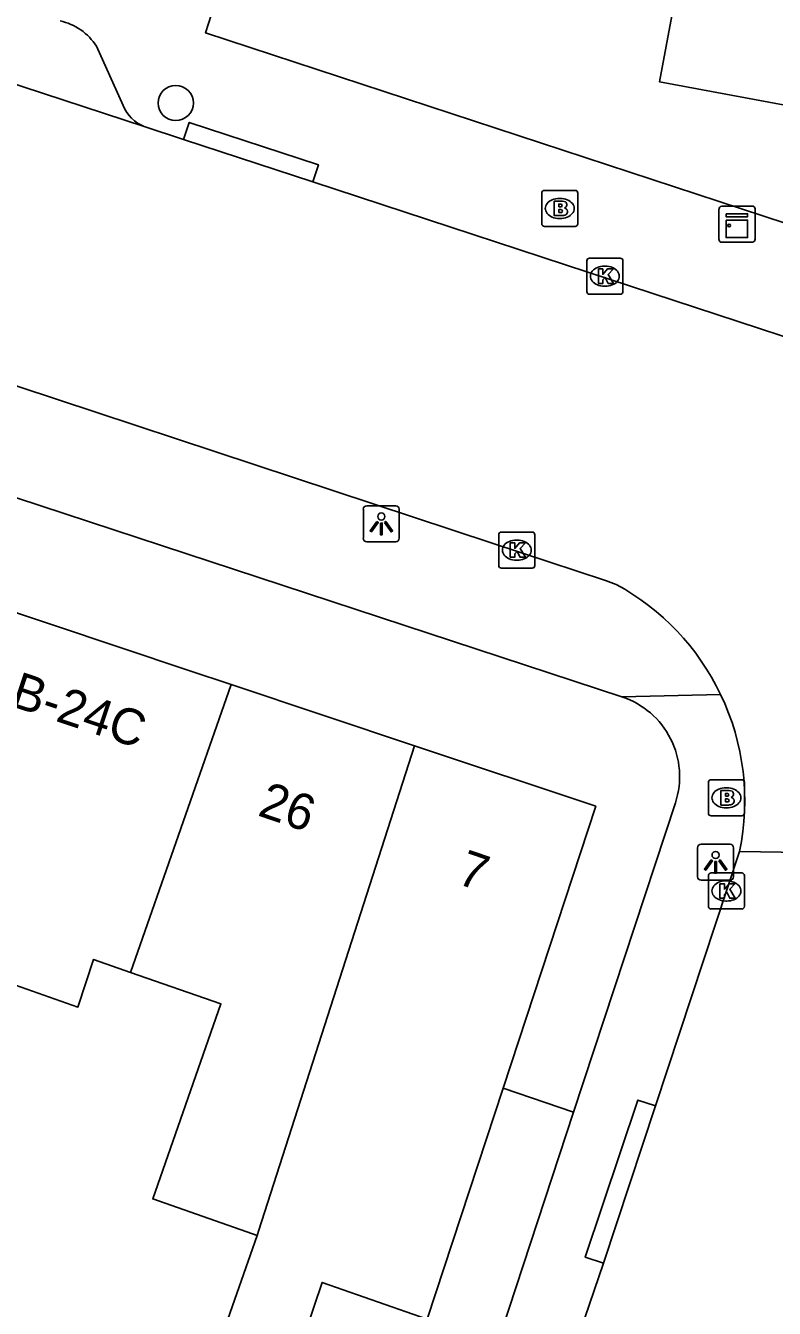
# Model space of a CAD drawing. Extents: x 160557 to 161245, y 385330 to 386505.
# Drawn here: x 161024.34 to 161045.1, y 385839.37 to 385874.96 of the extents above; entities that cross this region are included whole.
import ezdxf

# ---------------------------------------------------------------- set-up
doc = ezdxf.new("R2010")
doc.units = 0
for name, color, linetype in [('IMGEO_Boom', 7, 'Continuous'), ('IMGEO_Brandkraan', 7, 'Continuous'), ('IMGEO_Kast', 7, 'Continuous'), ('IMGEO_Kolk', 7, 'Continuous'), ('IMGEO_Lichtpunt', 7, 'Continuous'), ('IMGEO_Pand', 7, 'Continuous'), ('IMGEO_Pand_nummerreeks', 7, 'Continuous'), ('IMGEO_Parkeervlak_open', 7, 'Continuous'), ('IMGEO_Rijbaan_lokaal_gesloten', 7, 'Continuous'), ('IMGEO_Voetpad_open', 7, 'Continuous')]:
    doc.layers.add(name, color=color, linetype=linetype)

msp = doc.modelspace()

# ---------------------------------------------------------------- linework, layer by layer
at = {"layer": 'IMGEO_Boom'}
msp.add_circle((161028.5, 385872.811), 0.489, dxfattribs=at)
at = {"layer": 'IMGEO_Brandkraan'}
for p, q in [((161038.651, 385869.46), (161038.651, 385870.312)), ((161038.726, 385870.386), (161039.578, 385870.386)), ((161039.139, 385870.166), (161039.164, 385870.166)), ((161039.652, 385870.312), (161039.652, 385869.46)), ((161039.162, 385869.606), (161039.137, 385869.606)), ((161039.578, 385869.386), (161038.726, 385869.386)), ((161043.274, 385853.108), (161043.274, 385853.96)), ((161043.349, 385854.034), (161044.201, 385854.034)), ((161043.762, 385853.814), (161043.787, 385853.814)), ((161044.275, 385853.96), (161044.275, 385853.108)), ((161043.785, 385853.254), (161043.76, 385853.254)), ((161044.201, 385853.034), (161043.349, 385853.034))]:
    msp.add_line(p, q, dxfattribs=at)
for points in [[(161038.651, 385869.46), (161038.651, 385870.312)], [(161038.726, 385870.386), (161039.578, 385870.386)], [(161039.652, 385870.312), (161039.652, 385869.46)], [(161038.999, 385870.086), (161038.999, 385869.686), (161039.212, 385869.686)], [(161039.23, 385870.086), (161038.999, 385870.086)], [(161039.178, 385870.005), (161039.124, 385870.005), (161039.124, 385869.929)], [(161039.124, 385869.929), (161039.177, 385869.929)], [(161039.186, 385869.853), (161039.124, 385869.853), (161039.124, 385869.772)], [(161039.124, 385869.772), (161039.186, 385869.772)], [(161039.578, 385869.386), (161038.726, 385869.386)], [(161043.274, 385853.108), (161043.274, 385853.96)], [(161043.349, 385854.034), (161044.201, 385854.034)], [(161044.275, 385853.96), (161044.275, 385853.108)], [(161043.622, 385853.734), (161043.622, 385853.334), (161043.835, 385853.334)], [(161043.853, 385853.734), (161043.622, 385853.734)], [(161043.801, 385853.653), (161043.747, 385853.653), (161043.747, 385853.577)], [(161043.747, 385853.577), (161043.8, 385853.577)], [(161043.809, 385853.501), (161043.747, 385853.501), (161043.747, 385853.42)], [(161043.747, 385853.42), (161043.809, 385853.42)], [(161044.201, 385853.034), (161043.349, 385853.034)]]:
    msp.add_lwpolyline(points, dxfattribs=at)
for centre, radius, start, end in [((161038.728, 385870.31), 0.0765, 91.552, 178.448), ((161038.728, 385870.31), 0.0765, 91.552, 178.448), ((161039.576, 385870.31), 0.0765, 1.552, 88.448), ((161039.576, 385870.31), 0.0765, 1.552, 88.448), ((161039.179, 385869.967), 0.0379, 267.8285, 90.9355), ((161039.187, 385869.812), 0.0404, 269.8759, 90.5077), ((161039.234, 385869.941), 0.145, 59.4692, 91.5367), ((161039.259, 385869.988), 0.0922, 285.5137, 58.1501), ((161039.264, 385869.796), 0.105, 301.3115, 78.989), ((161038.728, 385869.462), 0.0765, 181.552, 268.448), ((161038.728, 385869.462), 0.0765, 181.552, 268.448), ((161039.218, 385869.937), 0.251, 268.6676, 293.5347), ((161039.576, 385869.462), 0.0765, 271.552, 358.448), ((161039.576, 385869.462), 0.0765, 271.552, 358.448), ((161043.351, 385853.958), 0.0765, 91.552, 178.448), ((161043.351, 385853.958), 0.0765, 91.552, 178.448), ((161044.199, 385853.958), 0.0765, 1.552, 88.448), ((161044.199, 385853.958), 0.0765, 1.552, 88.448), ((161043.802, 385853.615), 0.0379, 267.8285, 90.9355), ((161043.81, 385853.46), 0.0404, 269.8759, 90.5077), ((161043.857, 385853.589), 0.145, 59.4692, 91.5367), ((161043.882, 385853.636), 0.0922, 285.5137, 58.1501), ((161043.887, 385853.444), 0.105, 301.3115, 78.989), ((161043.351, 385853.11), 0.0765, 181.552, 268.448), ((161043.351, 385853.11), 0.0765, 181.552, 268.448), ((161043.841, 385853.585), 0.251, 268.6676, 293.5347), ((161044.199, 385853.11), 0.0765, 271.552, 358.448), ((161044.199, 385853.11), 0.0765, 271.552, 358.448)]:
    msp.add_arc(centre, radius, start, end, dxfattribs=at)
for centre, major_axis, ratio, start_param, end_param in [((161039.138, 385869.886), (-0.387, 0.002), 0.722429, 4.712389, 7.853982), ((161039.163, 385869.886), (-0.39, 0.002), 0.717154, 1.570796, 4.712389), ((161043.761, 385853.534), (-0.387, 0.002), 0.722429, 4.712389, 7.853982), ((161043.786, 385853.534), (-0.39, 0.002), 0.717154, 1.570796, 4.712389)]:
    msp.add_ellipse(centre, major_axis=major_axis, ratio=ratio, start_param=start_param, end_param=end_param, dxfattribs=at)
at = {"layer": 'IMGEO_Kast'}
for p, q in [((161043.569, 385869.025), (161043.569, 385869.866)), ((161043.569, 385869.866), (161043.569, 385869.025)), ((161043.644, 385869.95), (161044.485, 385869.95)), ((161044.485, 385869.95), (161043.644, 385869.95)), ((161044.569, 385869.875), (161044.569, 385869.034)), ((161044.569, 385869.034), (161044.569, 385869.875)), ((161044.494, 385868.95), (161043.653, 385868.95)), ((161043.653, 385868.95), (161044.494, 385868.95))]:
    msp.add_line(p, q, dxfattribs=at)
for points in [[(161043.764, 385869.74), (161044.364, 385869.74), (161044.364, 385869.655), (161043.764, 385869.655), (161043.764, 385869.74)], [(161043.764, 385869.565), (161044.364, 385869.565), (161044.364, 385869.076), (161043.764, 385869.076), (161043.764, 385869.565)]]:
    msp.add_lwpolyline(points, dxfattribs=at)
msp.add_circle((161043.848, 385869.414), 0.0377, dxfattribs=at)
for centre, start, end in [((161043.647, 385869.872), 92.4484, 184.2845), ((161043.647, 385869.872), 92.4484, 184.2845), ((161044.491, 385869.872), 2.4484, 94.2845), ((161044.491, 385869.872), 2.4484, 94.2845), ((161043.647, 385869.028), 182.4484, 274.2845), ((161043.647, 385869.028), 182.4484, 274.2845), ((161044.491, 385869.028), 272.4484, 4.2845), ((161044.491, 385869.028), 272.4484, 4.2845)]:
    msp.add_arc(centre, 0.0779, start, end, dxfattribs=at)
at = {"layer": 'IMGEO_Kolk'}
for p, q in [((161039.902, 385867.58), (161039.902, 385868.432)), ((161039.977, 385868.506), (161040.829, 385868.506)), ((161040.903, 385868.432), (161040.903, 385867.58)), ((161040.39, 385868.286), (161040.415, 385868.286)), ((161040.413, 385867.726), (161040.388, 385867.726)), ((161040.829, 385867.506), (161039.977, 385867.506)), ((161037.534, 385860.906), (161038.386, 385860.906)), ((161037.459, 385859.98), (161037.459, 385860.832)), ((161037.947, 385860.686), (161037.972, 385860.686)), ((161038.46, 385860.832), (161038.46, 385859.98)), ((161038.386, 385859.906), (161037.534, 385859.906)), ((161037.97, 385860.126), (161037.945, 385860.126)), ((161043.274, 385850.523), (161043.274, 385851.375)), ((161043.349, 385851.449), (161044.201, 385851.449)), ((161044.275, 385851.375), (161044.275, 385850.523)), ((161043.762, 385851.229), (161043.787, 385851.229)), ((161043.785, 385850.669), (161043.76, 385850.669)), ((161044.201, 385850.449), (161043.349, 385850.449))]:
    msp.add_line(p, q, dxfattribs=at)
for points in [[(161039.902, 385867.58), (161039.902, 385868.432)], [(161039.977, 385868.506), (161040.829, 385868.506)], [(161040.903, 385868.432), (161040.903, 385867.58)], [(161040.223, 385868.206), (161040.346, 385868.206), (161040.346, 385868.055), (161040.476, 385868.206), (161040.64, 385868.206), (161040.494, 385868.055), (161040.647, 385867.806), (161040.495, 385867.806), (161040.41, 385867.97), (161040.346, 385867.903), (161040.346, 385867.806), (161040.223, 385867.806), (161040.223, 385868.206)], [(161040.829, 385867.506), (161039.977, 385867.506)], [(161037.534, 385860.906), (161038.386, 385860.906)], [(161037.459, 385859.98), (161037.459, 385860.832)], [(161037.78, 385860.606), (161037.903, 385860.606), (161037.903, 385860.455), (161038.033, 385860.606), (161038.197, 385860.606), (161038.051, 385860.455), (161038.204, 385860.206), (161038.052, 385860.206), (161037.967, 385860.37), (161037.903, 385860.303), (161037.903, 385860.206), (161037.78, 385860.206), (161037.78, 385860.606)], [(161038.46, 385860.832), (161038.46, 385859.98)], [(161038.386, 385859.906), (161037.534, 385859.906)], [(161043.274, 385850.523), (161043.274, 385851.375)], [(161043.349, 385851.449), (161044.201, 385851.449)], [(161044.275, 385851.375), (161044.275, 385850.523)], [(161043.595, 385851.149), (161043.718, 385851.149), (161043.718, 385850.998), (161043.848, 385851.149), (161044.012, 385851.149), (161043.866, 385850.998), (161044.019, 385850.749), (161043.867, 385850.749), (161043.782, 385850.913), (161043.718, 385850.846), (161043.718, 385850.749), (161043.595, 385850.749), (161043.595, 385851.149)], [(161044.201, 385850.449), (161043.349, 385850.449)]]:
    msp.add_lwpolyline(points, dxfattribs=at)
for centre, start, end in [((161039.979, 385868.43), 91.552, 178.448), ((161039.979, 385868.43), 91.552, 178.448), ((161040.827, 385868.43), 1.552, 88.448), ((161040.827, 385868.43), 1.552, 88.448), ((161039.979, 385867.582), 181.552, 268.448), ((161039.979, 385867.582), 181.552, 268.448), ((161040.827, 385867.582), 271.552, 358.448), ((161040.827, 385867.582), 271.552, 358.448), ((161037.536, 385860.83), 91.552, 178.448), ((161037.536, 385860.83), 91.552, 178.448), ((161038.384, 385860.83), 1.552, 88.448), ((161038.384, 385860.83), 1.552, 88.448), ((161037.536, 385859.982), 181.552, 268.448), ((161037.536, 385859.982), 181.552, 268.448), ((161038.384, 385859.982), 271.552, 358.448), ((161038.384, 385859.982), 271.552, 358.448), ((161043.351, 385851.373), 91.552, 178.448), ((161043.351, 385851.373), 91.552, 178.448), ((161044.199, 385851.373), 1.552, 88.448), ((161044.199, 385851.373), 1.552, 88.448), ((161043.351, 385850.525), 181.552, 268.448), ((161043.351, 385850.525), 181.552, 268.448), ((161044.199, 385850.525), 271.552, 358.448), ((161044.199, 385850.525), 271.552, 358.448)]:
    msp.add_arc(centre, 0.0765, start, end, dxfattribs=at)
for centre, major_axis, ratio, start_param, end_param in [((161040.389, 385868.006), (-0.387, 0.002), 0.722429, 4.712389, 7.853982), ((161040.414, 385868.006), (-0.39, 0.002), 0.717154, 1.570796, 4.712389), ((161037.946, 385860.406), (-0.387, 0.002), 0.722429, 4.712389, 7.853982), ((161037.971, 385860.406), (-0.39, 0.002), 0.717154, 1.570796, 4.712389), ((161043.761, 385850.949), (-0.387, 0.002), 0.722429, 4.712389, 7.853982), ((161043.786, 385850.949), (-0.39, 0.002), 0.717154, 1.570796, 4.712389)]:
    msp.add_ellipse(centre, major_axis=major_axis, ratio=ratio, start_param=start_param, end_param=end_param, dxfattribs=at)
at = {"layer": 'IMGEO_Lichtpunt'}
for p, q in [((161034.605, 385861.635), (161033.797, 385861.635)), ((161034.605, 385861.635), (161033.797, 385861.635)), ((161033.703, 385861.54), (161033.703, 385860.733)), ((161033.703, 385861.54), (161033.703, 385860.733)), ((161034.699, 385860.733), (161034.699, 385861.54)), ((161034.699, 385860.733), (161034.699, 385861.54)), ((161033.797, 385860.639), (161034.605, 385860.639)), ((161033.797, 385860.639), (161034.605, 385860.639)), ((161042.976, 385852.149), (161042.976, 385851.342)), ((161042.976, 385852.149), (161042.976, 385851.342)), ((161043.878, 385852.244), (161043.07, 385852.244)), ((161043.878, 385852.244), (161043.07, 385852.244)), ((161043.972, 385851.342), (161043.972, 385852.149)), ((161043.972, 385851.342), (161043.972, 385852.149)), ((161043.07, 385851.248), (161043.878, 385851.248)), ((161043.07, 385851.248), (161043.878, 385851.248))]:
    msp.add_line(p, q, dxfattribs=at)
for points in [[(161034.077, 385861.204), (161034.116, 385861.176), (161033.928, 385860.914), (161033.89, 385860.941), (161034.077, 385861.204)], [(161034.179, 385861.156), (161034.226, 385861.156), (161034.226, 385860.834), (161034.179, 385860.834), (161034.179, 385861.156)], [(161034.289, 385861.176), (161034.327, 385861.203), (161034.514, 385860.941), (161034.475, 385860.913), (161034.289, 385861.176)], [(161043.35, 385851.813), (161043.389, 385851.785), (161043.201, 385851.523), (161043.163, 385851.55), (161043.35, 385851.813)], [(161043.452, 385851.765), (161043.499, 385851.765), (161043.499, 385851.443), (161043.452, 385851.443), (161043.452, 385851.765)], [(161043.562, 385851.785), (161043.6, 385851.812), (161043.787, 385851.55), (161043.748, 385851.522), (161043.562, 385851.785)]]:
    msp.add_lwpolyline(points, dxfattribs=at)
for centre in [(161034.202, 385861.338), (161043.475, 385851.947)]:
    msp.add_circle(centre, 0.0994, dxfattribs=at)
for centre, start, end in [((161033.797, 385861.54), 90, 180), ((161033.797, 385861.54), 90, 180), ((161034.605, 385861.54), 0, 90), ((161034.605, 385861.54), 0, 90), ((161033.797, 385860.733), 180, 270), ((161033.797, 385860.733), 180, 270), ((161034.605, 385860.733), 270, 0), ((161034.605, 385860.733), 270, 360), ((161043.07, 385852.149), 90, 180), ((161043.07, 385852.149), 90, 180), ((161043.878, 385852.149), 0, 90), ((161043.878, 385852.149), 0, 90), ((161043.07, 385851.342), 180, 270), ((161043.07, 385851.342), 180, 270), ((161043.878, 385851.342), 270, 0), ((161043.878, 385851.342), 270, 360)]:
    msp.add_arc(centre, 0.0946, start, end, dxfattribs=at)
at = {"layer": 'IMGEO_Pand'}
for points in [[(161054.113, 385881.72), (161052.922, 385875.189), (161048.625, 385875.973), (161047.612, 385876.158), (161046.938, 385872.462), (161041.914, 385873.401), (161043.295, 385880.78), (161035.697, 385882.202), (161035.06, 385880.306), (161031.5, 385881.501)], [(161023.135, 385858.977), (161028.864, 385857.066), (161030.036, 385856.675)], [(161030.036, 385856.675), (161027.245, 385848.69)], [(161035.123, 385854.978), (161030.036, 385856.675)], [(161035.123, 385854.978), (161030.805, 385841.539), (161030.754, 385841.392)], [(161037.582, 385845.48), (161040.149, 385853.301), (161035.123, 385854.978)], [(161027.245, 385848.69), (161026.222, 385849.048), (161025.787, 385847.728), (161023.102, 385848.667), (161022.575, 385847.066), (161019.54, 385848.066)], [(161030.754, 385841.392), (161030.626, 385841.437), (161027.86, 385842.404), (161029.751, 385847.814), (161027.245, 385848.69)], [(161035.477, 385839.068), (161037.582, 385845.48)], [(161028.571, 385835.139), (161030.754, 385841.392)], [(161029.548, 385830.225), (161029.637, 385830.498), (161029.345, 385830.574), (161032.559, 385840.09), (161035.477, 385839.068)]]:
    msp.add_lwpolyline(points, dxfattribs=at)
at = {"layer": 'IMGEO_Parkeervlak_open'}
for points in [[(161024.084, 385861.859), (161040.877, 385856.333)], [(161043.615, 385856.403), (161040.877, 385856.333)], [(161042.361, 385853.399), (161039.537, 385844.812)]]:
    msp.add_lwpolyline(points, dxfattribs=at)
msp.add_arc((161040.152, 385854.124), 2.325, 341.8208, 71.8392, dxfattribs=at)
at = {"layer": 'IMGEO_Rijbaan_lokaal_gesloten'}
for points in [[(161027.626, 385872.155), (161000, 385881.221), (160985.406, 385885.917), (160961.001, 385894.062)], [(160982.131, 385878.84), (161000, 385872.922), (161037.274, 385860.603), (161040.422, 385859.563), (161040.719, 385859.452)], [(161027.626, 385872.155), (161028.719, 385871.797)], [(161032.301, 385870.622), (161028.719, 385871.797)], [(161032.301, 385870.622), (161039.929, 385868.118), (161050.071, 385864.79)], [(161041.808, 385844.985), (161044.141, 385852.044)], [(161044.141, 385852.044), (161051.08, 385851.935)], [(161041.808, 385844.985), (161040.367, 385840.623)], [(161033.048, 385819.198), (161040.367, 385840.623)]]:
    msp.add_lwpolyline(points, dxfattribs=at)
for centre, radius, start, end in [((161037.451, 385853.448), 6.836, 25.6127, 61.4388), ((161037.442, 385853.447), 6.844, 348.1724, 25.5889)]:
    msp.add_arc(centre, radius, start, end, dxfattribs=at)
at = {"layer": 'IMGEO_Voetpad_open'}
for points in [[(161029.576, 385875.534), (161029.325, 385874.756), (161051.006, 385867.64)], [(161026.302, 385874.387), (161027.037, 385872.739)], [(161028.719, 385871.797), (161028.874, 385872.272), (161032.456, 385871.097), (161032.301, 385870.622)], [(161037.582, 385845.48), (161039.537, 385844.812)], [(161040.367, 385840.623), (161039.861, 385840.787), (161041.314, 385845.145), (161041.808, 385844.985)], [(161039.537, 385844.812), (161037.341, 385838.134)]]:
    msp.add_lwpolyline(points, dxfattribs=at)
for centre, radius, start, end in [((161024.925, 385873.491), 1.642, 33.0627, 77.1057), ((161028.051, 385873.173), 1.103, 203.1516, 247.3368)]:
    msp.add_arc(centre, radius, start, end, dxfattribs=at)

# ---------------------------------------------------------------- texts
at = {"layer": 'IMGEO_Pand_nummerreeks'}
for s, rotation, p in [('24B-24C', 341.5508, (161022.458, 385856.568)), ('26', 341.1153, (161030.741, 385853.054)), ('7', 341.1153, (161036.26, 385851.166))]:
    msp.add_text(s, height=1, rotation=rotation, dxfattribs=at).set_placement(p)

doc.saveas('drawing.dxf')
